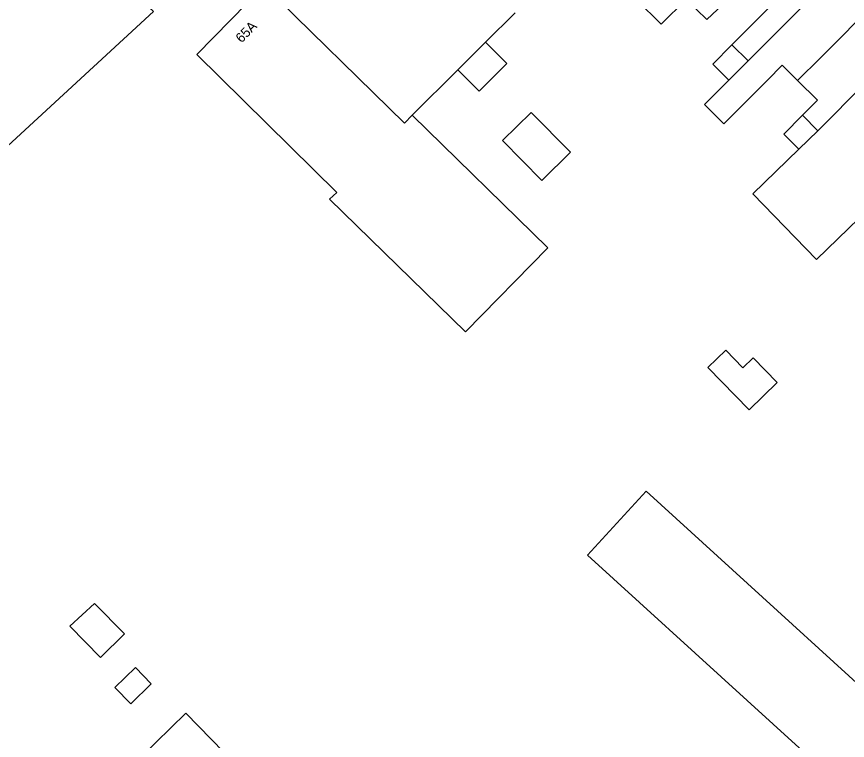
# Model space of a CAD drawing. Extents: x 160107 to 160928, y 382056 to 382918.
# Drawn here: x 160672.1 to 160757.6, y 382664.5 to 382739 of the extents above; entities that cross this region are included whole.
import ezdxf

# ---------------------------------------------------------------- set-up
doc = ezdxf.new("R2010")
doc.units = 0
doc.layers.add('IMGEO_Pand', color=7, linetype='Continuous')
doc.layers.add('IMGEO_Pand_nummerreeks', color=7, linetype='Continuous')

msp = doc.modelspace()

# ---------------------------------------------------------------- linework, layer by layer
at = {"layer": 'IMGEO_Pand'}
for points in [[(160648.64, 382760.93), (160652.026, 382757.251), (160655.856, 382753.091), (160653.553, 382750.971), (160654.452, 382750), (160658.854, 382745.244), (160664.022, 382750), (160667.038, 382752.775), (160669.504, 382755.044), (160674.932, 382750), (160686.175, 382739.553), (160664.965, 382720.029), (160654.372, 382730.683), (160658.261, 382734.263), (160654.674, 382738.16)], [(160757.044, 382744.217), (160747.356, 382734.473)], [(160747.021, 382742.466), (160745.317, 382740.845), (160743.099, 382738.735), (160740.986, 382740.846), (160738.411, 382738.269), (160735.909, 382740.769), (160738.781, 382743.643)], [(160745.685, 382736.134), (160749.515, 382739.985), (160747.712, 382741.778), (160747.021, 382742.466)], [(160712.788, 382728.878), (160726.745, 382715.232), (160718.27, 382706.563), (160704.277, 382720.243), (160705.015, 382720.922), (160690.625, 382735.152), (160697.56, 382742.244)], [(160697.56, 382742.244), (160711.983, 382728.074), (160712.788, 382728.878)], [(160752.43, 382732.476), (160754.791, 382734.788), (160760.626, 382740.655)], [(160720.34, 382736.42), (160723.37, 382739.446)], [(160717.469, 382733.553), (160720.34, 382736.42)], [(160720.34, 382736.42), (160722.534, 382734.223), (160719.663, 382731.356), (160717.469, 382733.553)], [(160764.24, 382737.062), (160754.525, 382727.294)], [(160745.38, 382732.486), (160743.709, 382734.148), (160745.685, 382736.134)], [(160747.356, 382734.473), (160745.685, 382736.134)], [(160752.43, 382732.476), (160750.863, 382734.034), (160749.339, 382732.501), (160744.865, 382728.001), (160742.882, 382729.973), (160745.38, 382732.486)], [(160745.38, 382732.486), (160747.356, 382734.473)], [(160712.788, 382728.878), (160717.469, 382733.553)], [(160772.42, 382733.035), (160768.898, 382729.596), (160766.833, 382727.519), (160765.518, 382728.827), (160759.935, 382723.549), (160762.058, 382721.439), (160754.39, 382714.036), (160747.829, 382720.785), (160752.573, 382725.396)], [(160752.936, 382728.875), (160754.485, 382730.433), (160752.43, 382732.476)], [(160722.083, 382726.277), (160725.031, 382729.174), (160729.068, 382725.066), (160726.12, 382722.169), (160722.083, 382726.277)], [(160752.573, 382725.396), (160751.016, 382726.944), (160752.936, 382728.875)], [(160754.525, 382727.294), (160752.936, 382728.875)], [(160752.573, 382725.396), (160754.525, 382727.294)], [(160743.211, 382702.891), (160745.051, 382704.688), (160746.822, 382702.876), (160747.869, 382703.899), (160750.342, 382701.369), (160747.455, 382698.548), (160743.211, 382702.891)], [(160730.83, 382683.568), (160736.85, 382690.176), (160769.696, 382660.249), (160763.676, 382653.641), (160730.83, 382683.568)], [(160683.172, 382675.48), (160680.719, 382673.051), (160677.547, 382676.256), (160680.074, 382678.61), (160683.172, 382675.48)], [(160685.928, 382670.326), (160683.828, 382668.272), (160682.193, 382669.944), (160684.293, 382671.998), (160685.928, 382670.326)], [(160694.686, 382661.966), (160688.516, 382655.934), (160683.3, 382661.269), (160689.47, 382667.302), (160694.686, 382661.966)]]:
    msp.add_lwpolyline(points, dxfattribs=at)

# ---------------------------------------------------------------- texts
at = {"layer": 'IMGEO_Pand_nummerreeks'}
msp.add_text('65A', height=1, rotation=45.64182, dxfattribs=at).set_placement((160695.218, 382736.273))

doc.saveas('drawing.dxf')
